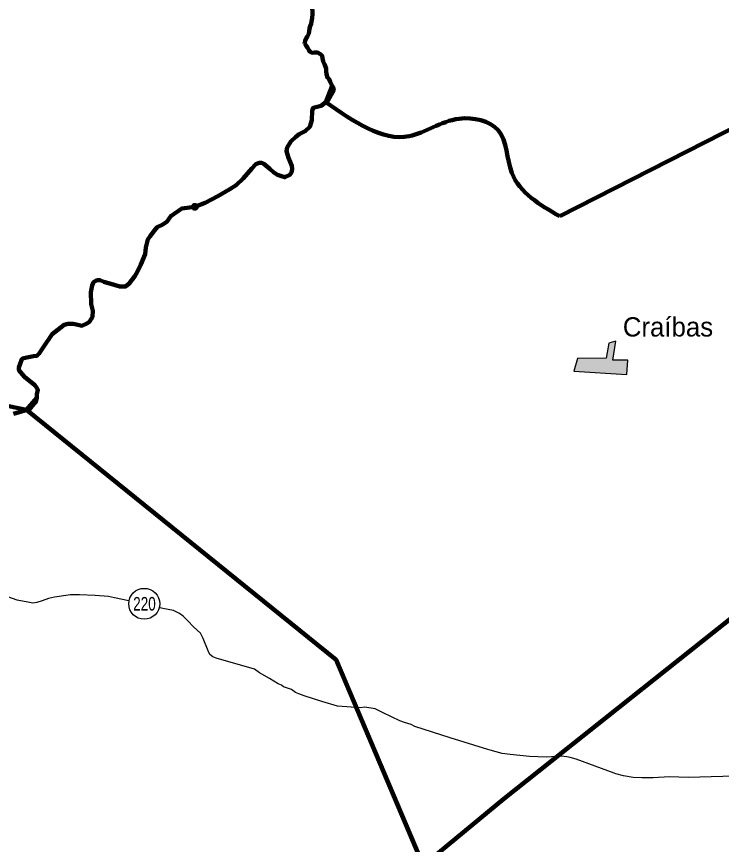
# Model space of a CAD drawing. Extents: x 553962 to 842807, y 8883888 to 9032388.
# Drawn here: x 729831 to 748109, y 8923744 to 8945215 of the extents above; entities that cross this region are included whole.
import ezdxf
from ezdxf.enums import TextEntityAlignment as Align

# ---------------------------------------------------------------- set-up
doc = ezdxf.new("R2010")
doc.units = 0
doc.header["$LTSCALE"] = 200
doc.header["$PDMODE"] = 32
doc.header["$PDSIZE"] = 100
for name, color, linetype, lineweight in [('12', 7, 'Continuous', 25), ('21', 7, 'Continuous', 25), ('24', 7, 'Continuous', 25), ('48', 7, 'Continuous', 25), ('53', 7, 'Continuous', 106), ('9', 7, 'Continuous', 90)]:
    doc.layers.add(name, color=color, linetype=linetype, lineweight=lineweight)
doc.layers.add('41', color=7, linetype='Continuous')

msp = doc.modelspace()

# ---------------------------------------------------------------- hatches: boundary and pattern name
at = {"layer": '21'}
msp.add_hatch(color=256, dxfattribs=at).paths.add_polyline_path([(745187, 8936748.8), (745117.1, 8936352.5), (744378.8, 8936344.3), (744279.6, 8936014.5), (745653.1, 8935932.8), (745681.3, 8936302.9), (745288.9, 8936302.6), (745373.5, 8936795.4)])

# ---------------------------------------------------------------- linework, layer by layer
at = {"layer": '12'}
msp.add_line((742048.5, 8926210.1), (741071.5, 8926510.4), dxfattribs=at)
for points in [[(730249.8, 8930002.8), (730122.6, 8930028.5), (729842.6, 8930080), (728682.6, 8930494.7)], [(732746.1, 8930058.5), (732369.6, 8930141.5), (732211.8, 8930172.4), (731870.6, 8930203.6), (731463.1, 8930219.6), (731228.7, 8930220), (730810.8, 8930159.7), (730662.9, 8930124.3), (730494.6, 8930063.5), (730356.9, 8930023), (730249.8, 8930002.8)], [(741071.5, 8926510.4), (740161.8, 8926805.8), (740060.1, 8926851.9), (739892.2, 8926903.1), (739765, 8926949.2), (739337.8, 8927153.8), (739129.4, 8927261.1), (738864.6, 8927302.4), (738747.4, 8927287.3), (738156.6, 8927334.2), (737744.4, 8927452.2), (737286.5, 8927600.7), (737149.1, 8927646.8), (737067.7, 8927687.7), (736955.9, 8927764.3), (736752.4, 8927830.9), (736696.5, 8927876.9), (736610.1, 8927912.7), (736386.4, 8928050.7), (736127.2, 8928198.9), (736000.1, 8928285.7), (735002.7, 8928577.9), (734921.3, 8928613.7), (734840, 8928669.9), (734799.6, 8928766.8), (734673.4, 8929087.9), (734602.6, 8929225.6), (734419.8, 8929388.9), (734272.7, 8929542), (734150.8, 8929664.5), (734054.3, 8929736), (733901.8, 8929807.6), (733626.9, 8929864.1), (733521.6, 8929887.4)], [(745369.8, 8925577.3), (745323, 8925594.1), (744341.2, 8925952.5), (744183.4, 8925998.7), (744096.9, 8926019.2), (743954.3, 8926029.7), (743572.1, 8926010), (743134, 8926021), (742629.9, 8926077.9), (742426.2, 8926098.7), (742115.8, 8926185.9), (742048.5, 8926210.1)], [(757301, 8923147.3), (755545.9, 8923812.8), (754604.6, 8924110), (753215.6, 8924601.6), (752676.4, 8924806.3), (751709.6, 8925123.9), (751043.2, 8925390), (750860, 8925426), (750676.7, 8925462), (750574.8, 8925472.4), (750269.3, 8925493.3), (750065.5, 8925498.8), (749607, 8925499.7), (749148.6, 8925510.7), (748771.6, 8925511.4), (748145, 8925507.4), (747248.3, 8925478.5), (746764.4, 8925494.7), (746336.4, 8925475.1), (746040.9, 8925475.7), (745816.8, 8925481.2), (745567.3, 8925527.5), (745369.8, 8925577.3)]]:
    msp.add_lwpolyline(points, dxfattribs=at)
at = {"layer": '21'}
msp.add_lwpolyline([(745187, 8936748.8), (745117.1, 8936352.5), (744378.8, 8936344.3), (744279.6, 8936014.5), (745653.1, 8935932.8), (745681.3, 8936302.9), (745288.9, 8936302.6), (745373.5, 8936795.4)], close=True, dxfattribs=at)
at = {"layer": '24', "lineweight": 53}
for points in [[(737354.5, 8945706.8), (737394.5, 8945630.5), (737439.8, 8945559), (737475, 8945507.8), (737499.8, 8945416), (737504.6, 8945365.1), (737504, 8945288.7), (737498.2, 8945176.7), (737482.3, 8945090.2), (737466.6, 8945029.2), (737445.8, 8944963.1), (737430.2, 8944902.1), (737414.4, 8944830.9), (737408.9, 8944774.9), (737372.8, 8944698.8), (737342, 8944653.1), (737311, 8944587.1), (737305.5, 8944531.1), (737295.3, 8944521), (737294.5, 8944512.4)], [(737294.5, 8944512.4), (737310.4, 8944496.3), (737340.7, 8944455.3), (737370.9, 8944409.3), (737411.1, 8944342.9), (737446.4, 8944296.8), (737492, 8944276.2), (737558.2, 8944280.9), (737634.4, 8944280.4), (737715.5, 8944239.2), (737755.9, 8944193.1), (737760.6, 8944132), (737785.4, 8944050.3), (737815.4, 8943978.8), (737855.4, 8943871.7), (737854.9, 8943800.4), (737869.6, 8943718.8), (737889.3, 8943632.1), (737934.8, 8943591.1), (737964.9, 8943524.7), (738014.8, 8943418.8), (738014.7, 8943418.2), (738014.8, 8943418.8)], [(738014.8, 8943418.8), (738029.4, 8943395.5), (738053.2, 8943344.5), (738056.5, 8943309.6), (737913.6, 8943047.9), (737725.2, 8942897.3), (737520.8, 8942846.1), (737498.9, 8942773.1), (737491.6, 8942531.9), (737433.2, 8942356.6), (737316.4, 8942239.7), (737155.8, 8942166.6), (737068.3, 8942093.6), (736944.2, 8941976.7), (736849.3, 8941823.2), (736827.4, 8941728.2), (736878.5, 8941552.9), (736966.1, 8941341), (736980.7, 8941253.3), (736958.8, 8941172.9), (736915, 8941107.2), (736790.9, 8941048.7), (736703.3, 8941077.9), (736593.9, 8941114.5), (736506.3, 8941172.9), (736396.8, 8941267.9), (736243.5, 8941392.1), (736192.4, 8941421.4), (736119.4, 8941421.4), (736031.9, 8941384.8), (735929.7, 8941275.2), (735710.7, 8941012.2), (735528.2, 8940844.2), (735360.4, 8940734.6), (735046.5, 8940559.2), (734718.1, 8940383.8), (734455.3, 8940281.6)], [(734455.3, 8940281.6), (734119.6, 8940237.7), (733827.7, 8940040.4), (733725.5, 8939887), (733608.7, 8939813.9), (733477.3, 8939755.5), (733397, 8939660.5), (733294.9, 8939521.7), (733236.5, 8939434), (733185.4, 8939229.4), (733163.5, 8939054.1), (733054, 8938783.7), (732966.4, 8938601.1), (732900.7, 8938484.2), (732754.8, 8938294.2), (732652.6, 8938213.8), (732506.6, 8938213.8), (732360.6, 8938257.7), (732097.9, 8938338), (732003, 8938374.6), (731915.4, 8938374.6), (731827.8, 8938330.7), (731791.3, 8938235.8), (731754.8, 8938067.7), (731769.4, 8937753.5), (731805.9, 8937585.5), (731798.6, 8937424.7), (731776.7, 8937380.9), (731711.1, 8937293.2), (731638.1, 8937242.1), (731521.3, 8937198.2), (731382.6, 8937227.4), (731295, 8937249.4), (731163.7, 8937242.1), (731068.8, 8937220.1), (730754.9, 8936979), (730506.8, 8936606.4), (730419.2, 8936474.9), (730360.8, 8936416.4), (730273.2, 8936409.1), (730098.1, 8936372.6), (729981.3, 8936343.4), (729966.7, 8936328.8), (729922.9, 8936211.9), (729893.7, 8936109.6), (729893.7, 8936043.8), (730039.7, 8935868.4), (730302.4, 8935656.6), (730346.2, 8935590.8), (730382.7, 8935532.3), (730360.8, 8935422.8), (730360.8, 8935364.3), (730331.6, 8935218.2), (730222.1, 8935094), (730163.7, 8935035.5), (729755, 8934911.3)]]:
    msp.add_lwpolyline(points, dxfattribs=at)
at = {"layer": '48'}
msp.add_circle((733140.5, 8929984.4), 401.3, dxfattribs=at)
at = {"layer": '53'}
for points in [[(737354.5, 8945706.8), (737394.5, 8945630.5), (737439.8, 8945559), (737475, 8945507.8), (737499.8, 8945416), (737504.6, 8945365.1), (737504, 8945288.7), (737498.2, 8945176.7), (737482.3, 8945090.2), (737466.6, 8945029.2), (737445.8, 8944963.1), (737430.2, 8944902.1), (737414.4, 8944830.9), (737408.9, 8944774.9), (737372.8, 8944698.8), (737342, 8944653.1), (737311, 8944587.1), (737305.5, 8944531.1), (737295.3, 8944521), (737294.5, 8944512.4)], [(737354.5, 8945706.8), (737394.5, 8945630.5), (737439.8, 8945559), (737475, 8945507.8), (737499.8, 8945416), (737504.6, 8945365.1), (737504, 8945288.7), (737498.2, 8945176.7), (737482.3, 8945090.2), (737466.6, 8945029.2), (737445.8, 8944963.1), (737430.2, 8944902.1), (737414.4, 8944830.9), (737408.9, 8944774.9), (737372.8, 8944698.8), (737342, 8944653.1), (737311, 8944587.1), (737305.5, 8944531.1), (737295.3, 8944521), (737294.5, 8944512.4)], [(737354.5, 8945706.8), (737394.5, 8945630.5), (737439.8, 8945559), (737475, 8945507.8), (737499.8, 8945416), (737504.6, 8945365.1), (737504, 8945288.7), (737498.2, 8945176.7), (737482.3, 8945090.2), (737466.6, 8945029.2), (737445.8, 8944963.1), (737430.2, 8944902.1), (737414.4, 8944830.9), (737408.9, 8944774.9), (737372.8, 8944698.8), (737342, 8944653.1), (737311, 8944587.1), (737305.5, 8944531.1), (737295.3, 8944521), (737294.5, 8944512.4)], [(737294.5, 8944512.4), (737310.4, 8944496.3), (737340.7, 8944455.3), (737370.9, 8944409.3), (737411.1, 8944342.9), (737446.4, 8944296.8), (737492, 8944276.2), (737558.2, 8944280.9), (737634.4, 8944280.4), (737715.5, 8944239.2), (737755.9, 8944193.1), (737760.6, 8944132), (737785.4, 8944050.3), (737815.4, 8943978.8), (737855.4, 8943871.7), (737854.9, 8943800.4), (737869.6, 8943718.8), (737889.3, 8943632.1), (737934.8, 8943591.1), (737964.9, 8943524.7), (738014.8, 8943418.8), (738014.7, 8943418.2), (738014.8, 8943418.8)], [(737294.5, 8944512.4), (737310.4, 8944496.3), (737340.7, 8944455.3), (737370.9, 8944409.3), (737411.1, 8944342.9), (737446.4, 8944296.8), (737492, 8944276.2), (737558.2, 8944280.9), (737634.4, 8944280.4), (737715.5, 8944239.2), (737755.9, 8944193.1), (737760.6, 8944132), (737785.4, 8944050.3), (737815.4, 8943978.8), (737855.4, 8943871.7), (737854.9, 8943800.4), (737869.6, 8943718.8), (737889.3, 8943632.1), (737934.8, 8943591.1), (737964.9, 8943524.7), (738014.8, 8943418.8), (738014.7, 8943418.2), (738014.8, 8943418.8)], [(737294.5, 8944512.4), (737310.4, 8944496.3), (737340.7, 8944455.3), (737370.9, 8944409.3), (737411.1, 8944342.9), (737446.4, 8944296.8), (737492, 8944276.2), (737558.2, 8944280.9), (737634.4, 8944280.4), (737715.5, 8944239.2), (737755.9, 8944193.1), (737760.6, 8944132), (737785.4, 8944050.3), (737815.4, 8943978.8), (737855.4, 8943871.7), (737854.9, 8943800.4), (737869.6, 8943718.8), (737889.3, 8943632.1), (737934.8, 8943591.1), (737964.9, 8943524.7), (738014.8, 8943418.8), (738014.7, 8943418.2), (738014.8, 8943418.8)], [(738014.8, 8943418.8), (738029.4, 8943395.5), (738053.2, 8943344.5), (738056.5, 8943309.6), (737913.6, 8943047.9), (737725.2, 8942897.3), (737520.8, 8942846.1), (737498.9, 8942773.1), (737491.6, 8942531.9), (737433.2, 8942356.6), (737316.4, 8942239.7), (737155.8, 8942166.6), (737068.3, 8942093.6), (736944.2, 8941976.7), (736849.3, 8941823.2), (736827.4, 8941728.2), (736878.5, 8941552.9), (736966.1, 8941341), (736980.7, 8941253.3), (736958.8, 8941172.9), (736915, 8941107.2), (736790.9, 8941048.7), (736703.3, 8941077.9), (736593.9, 8941114.5), (736506.3, 8941172.9), (736396.8, 8941267.9), (736243.5, 8941392.1), (736192.4, 8941421.4), (736119.4, 8941421.4), (736031.9, 8941384.8), (735929.7, 8941275.2), (735710.7, 8941012.2), (735528.2, 8940844.2), (735360.4, 8940734.6), (735046.5, 8940559.2), (734718.1, 8940383.8), (734455.3, 8940281.6)], [(738014.8, 8943418.8), (738029.4, 8943395.5), (738053.2, 8943344.5), (738056.5, 8943309.6), (737913.6, 8943047.9), (737725.2, 8942897.3), (737520.8, 8942846.1), (737498.9, 8942773.1), (737491.6, 8942531.9), (737433.2, 8942356.6), (737316.4, 8942239.7), (737155.8, 8942166.6), (737068.3, 8942093.6), (736944.2, 8941976.7), (736849.3, 8941823.2), (736827.4, 8941728.2), (736878.5, 8941552.9), (736966.1, 8941341), (736980.7, 8941253.3), (736958.8, 8941172.9), (736915, 8941107.2), (736790.9, 8941048.7), (736703.3, 8941077.9), (736593.9, 8941114.5), (736506.3, 8941172.9), (736396.8, 8941267.9), (736243.5, 8941392.1), (736192.4, 8941421.4), (736119.4, 8941421.4), (736031.9, 8941384.8), (735929.7, 8941275.2), (735710.7, 8941012.2), (735528.2, 8940844.2), (735360.4, 8940734.6), (735046.5, 8940559.2), (734718.1, 8940383.8), (734455.3, 8940281.6)], [(738014.8, 8943418.8), (738029.4, 8943395.5), (738053.2, 8943344.5), (738056.5, 8943309.6), (737913.6, 8943047.9), (737725.2, 8942897.3), (737520.8, 8942846.1), (737498.9, 8942773.1), (737491.6, 8942531.9), (737433.2, 8942356.6), (737316.4, 8942239.7), (737155.8, 8942166.6), (737068.3, 8942093.6), (736944.2, 8941976.7), (736849.3, 8941823.2), (736827.4, 8941728.2), (736878.5, 8941552.9), (736966.1, 8941341), (736980.7, 8941253.3), (736958.8, 8941172.9), (736915, 8941107.2), (736790.9, 8941048.7), (736703.3, 8941077.9), (736593.9, 8941114.5), (736506.3, 8941172.9), (736396.8, 8941267.9), (736243.5, 8941392.1), (736192.4, 8941421.4), (736119.4, 8941421.4), (736031.9, 8941384.8), (735929.7, 8941275.2), (735710.7, 8941012.2), (735528.2, 8940844.2), (735360.4, 8940734.6), (735046.5, 8940559.2), (734718.1, 8940383.8), (734455.3, 8940281.6)], [(734455.3, 8940281.6), (734119.6, 8940237.7), (733827.7, 8940040.4), (733725.5, 8939887), (733608.7, 8939813.9), (733477.3, 8939755.5), (733397, 8939660.5), (733294.9, 8939521.7), (733236.5, 8939434), (733185.4, 8939229.4), (733163.5, 8939054.1), (733054, 8938783.7), (732966.4, 8938601.1), (732900.7, 8938484.2), (732754.8, 8938294.2), (732652.6, 8938213.8), (732506.6, 8938213.8), (732360.6, 8938257.7), (732097.9, 8938338), (732003, 8938374.6), (731915.4, 8938374.6), (731827.8, 8938330.7), (731791.3, 8938235.8), (731754.8, 8938067.7), (731769.4, 8937753.5), (731805.9, 8937585.5), (731798.6, 8937424.7), (731776.7, 8937380.9), (731711.1, 8937293.2), (731638.1, 8937242.1), (731521.3, 8937198.2), (731382.6, 8937227.4), (731295, 8937249.4), (731163.7, 8937242.1), (731068.8, 8937220.1), (730754.9, 8936979), (730506.8, 8936606.4), (730419.2, 8936474.9), (730360.8, 8936416.4), (730273.2, 8936409.1), (730098.1, 8936372.6), (729981.3, 8936343.4), (729966.7, 8936328.8), (729922.9, 8936211.9), (729893.7, 8936109.6), (729893.7, 8936043.8), (730039.7, 8935868.4), (730302.4, 8935656.6), (730346.2, 8935590.8), (730382.7, 8935532.3), (730360.8, 8935422.8), (730360.8, 8935364.3), (730331.6, 8935218.2), (730222.1, 8935094), (730163.7, 8935035.5), (729755, 8934911.3)], [(734455.3, 8940281.6), (734119.6, 8940237.7), (733827.7, 8940040.4), (733725.5, 8939887), (733608.7, 8939813.9), (733477.3, 8939755.5), (733397, 8939660.5), (733294.9, 8939521.7), (733236.5, 8939434), (733185.4, 8939229.4), (733163.5, 8939054.1), (733054, 8938783.7), (732966.4, 8938601.1), (732900.7, 8938484.2), (732754.8, 8938294.2), (732652.6, 8938213.8), (732506.6, 8938213.8), (732360.6, 8938257.7), (732097.9, 8938338), (732003, 8938374.6), (731915.4, 8938374.6), (731827.8, 8938330.7), (731791.3, 8938235.8), (731754.8, 8938067.7), (731769.4, 8937753.5), (731805.9, 8937585.5), (731798.6, 8937424.7), (731776.7, 8937380.9), (731711.1, 8937293.2), (731638.1, 8937242.1), (731521.3, 8937198.2), (731382.6, 8937227.4), (731295, 8937249.4), (731163.7, 8937242.1), (731068.8, 8937220.1), (730754.9, 8936979), (730506.8, 8936606.4), (730419.2, 8936474.9), (730360.8, 8936416.4), (730273.2, 8936409.1), (730098.1, 8936372.6), (729981.3, 8936343.4), (729966.7, 8936328.8), (729922.9, 8936211.9), (729893.7, 8936109.6), (729893.7, 8936043.8), (730039.7, 8935868.4), (730302.4, 8935656.6), (730346.2, 8935590.8), (730382.7, 8935532.3), (730360.8, 8935422.8), (730360.8, 8935364.3), (730331.6, 8935218.2), (730222.1, 8935094), (730163.7, 8935035.5), (729755, 8934911.3)], [(734455.3, 8940281.6), (734119.6, 8940237.7), (733827.7, 8940040.4), (733725.5, 8939887), (733608.7, 8939813.9), (733477.3, 8939755.5), (733397, 8939660.5), (733294.9, 8939521.7), (733236.5, 8939434), (733185.4, 8939229.4), (733163.5, 8939054.1), (733054, 8938783.7), (732966.4, 8938601.1), (732900.7, 8938484.2), (732754.8, 8938294.2), (732652.6, 8938213.8), (732506.6, 8938213.8), (732360.6, 8938257.7), (732097.9, 8938338), (732003, 8938374.6), (731915.4, 8938374.6), (731827.8, 8938330.7), (731791.3, 8938235.8), (731754.8, 8938067.7), (731769.4, 8937753.5), (731805.9, 8937585.5), (731798.6, 8937424.7), (731776.7, 8937380.9), (731711.1, 8937293.2), (731638.1, 8937242.1), (731521.3, 8937198.2), (731382.6, 8937227.4), (731295, 8937249.4), (731163.7, 8937242.1), (731068.8, 8937220.1), (730754.9, 8936979), (730506.8, 8936606.4), (730419.2, 8936474.9), (730360.8, 8936416.4), (730273.2, 8936409.1), (730098.1, 8936372.6), (729981.3, 8936343.4), (729966.7, 8936328.8), (729922.9, 8936211.9), (729893.7, 8936109.6), (729893.7, 8936043.8), (730039.7, 8935868.4), (730302.4, 8935656.6), (730346.2, 8935590.8), (730382.7, 8935532.3), (730360.8, 8935422.8), (730360.8, 8935364.3), (730331.6, 8935218.2), (730222.1, 8935094), (730163.7, 8935035.5), (729755, 8934911.3)]]:
    msp.add_lwpolyline(points, dxfattribs=at)
at = {"layer": '9'}
for p, q in [((737849.4, 8942996.8), (738014.8, 8943418.8)), ((742465.8, 8924928.2), (760739.9, 8939450.1))]:
    msp.add_line(p, q, dxfattribs=at)
for points in [[(737354.5, 8945706.8), (737394.5, 8945630.5), (737439.8, 8945559), (737475, 8945507.8), (737499.8, 8945416), (737504.6, 8945365.1), (737504, 8945288.7), (737498.2, 8945176.7), (737482.3, 8945090.2), (737466.6, 8945029.2), (737445.8, 8944963.1), (737430.2, 8944902.1), (737414.4, 8944830.9), (737408.9, 8944774.9), (737372.8, 8944698.8), (737342, 8944653.1), (737311, 8944587.1), (737305.5, 8944531.1), (737295.3, 8944521), (737294.5, 8944512.4)], [(737294.5, 8944512.4), (737310.4, 8944496.3), (737340.7, 8944455.3), (737370.9, 8944409.3), (737411.1, 8944342.9), (737446.4, 8944296.8), (737492, 8944276.2), (737558.2, 8944280.9), (737634.4, 8944280.4), (737715.5, 8944239.2), (737755.9, 8944193.1), (737760.6, 8944132), (737785.4, 8944050.3), (737815.4, 8943978.8), (737855.4, 8943871.7), (737854.9, 8943800.4), (737869.6, 8943718.8), (737889.3, 8943632.1), (737934.8, 8943591.1), (737964.9, 8943524.7), (738014.8, 8943418.8), (738014.7, 8943418.2), (738014.8, 8943418.8)], [(760739.9, 8939450.1), (758705.7, 8940260.8), (758249.4, 8940131.7), (757970.6, 8940028.8), (750978.7, 8943631.9), (743914.7, 8940037.6)], [(760739.9, 8939450.1), (758705.7, 8940260.8), (758249.4, 8940131.7), (757970.6, 8940028.8), (750978.7, 8943631.9), (743914.7, 8940037.6)], [(738014.8, 8943418.8), (738029.4, 8943395.5), (738053.2, 8943344.5), (738056.5, 8943309.6), (737913.6, 8943047.9), (737725.2, 8942897.3), (737520.8, 8942846.1), (737498.9, 8942773.1), (737491.6, 8942531.9), (737433.2, 8942356.6), (737316.4, 8942239.7), (737155.8, 8942166.6), (737068.3, 8942093.6), (736944.2, 8941976.7), (736849.3, 8941823.2), (736827.4, 8941728.2), (736878.5, 8941552.9), (736966.1, 8941341), (736980.7, 8941253.3), (736958.8, 8941172.9), (736915, 8941107.2), (736790.9, 8941048.7), (736703.3, 8941077.9), (736593.9, 8941114.5), (736506.3, 8941172.9), (736396.8, 8941267.9), (736243.5, 8941392.1), (736192.4, 8941421.4), (736119.4, 8941421.4), (736031.9, 8941384.8), (735929.7, 8941275.2), (735710.7, 8941012.2), (735528.2, 8940844.2), (735360.4, 8940734.6), (735046.5, 8940559.2), (734718.1, 8940383.8), (734455.3, 8940281.6)], [(738014.8, 8943418.8), (738029.4, 8943395.5), (738053.2, 8943344.5), (738056.5, 8943309.6), (737913.6, 8943047.9), (737725.2, 8942897.3), (737520.8, 8942846.1), (737498.9, 8942773.1), (737491.6, 8942531.9), (737433.2, 8942356.6), (737316.4, 8942239.7), (737155.8, 8942166.6), (737068.3, 8942093.6), (736944.2, 8941976.7), (736849.3, 8941823.2), (736827.4, 8941728.2), (736878.5, 8941552.9), (736966.1, 8941341), (736980.7, 8941253.3), (736958.8, 8941172.9), (736915, 8941107.2), (736790.9, 8941048.7), (736703.3, 8941077.9), (736593.9, 8941114.5), (736506.3, 8941172.9), (736396.8, 8941267.9), (736243.5, 8941392.1), (736192.4, 8941421.4), (736119.4, 8941421.4), (736031.9, 8941384.8), (735929.7, 8941275.2), (735710.7, 8941012.2), (735528.2, 8940844.2), (735360.4, 8940734.6), (735046.5, 8940559.2), (734718.1, 8940383.8), (734455.3, 8940281.6)], [(737849.6, 8942996.8), (737725.2, 8942897.3), (737520.8, 8942846.1), (737498.9, 8942773.1), (737491.6, 8942531.9), (737433.2, 8942356.6), (737316.4, 8942239.7), (737155.8, 8942166.6), (737068.3, 8942093.6), (736944.2, 8941976.7), (736849.3, 8941823.2), (736827.4, 8941728.2), (736878.5, 8941552.9), (736966.1, 8941341), (736980.7, 8941253.3), (736958.8, 8941172.9), (736915, 8941107.2), (736790.9, 8941048.7), (736703.3, 8941077.9), (736593.9, 8941114.5), (736506.3, 8941172.9), (736396.8, 8941267.9), (736243.5, 8941392.1), (736192.4, 8941421.4), (736119.4, 8941421.4), (736031.9, 8941384.8), (735929.7, 8941275.2), (735710.7, 8941012.2), (735528.2, 8940844.2), (735360.4, 8940734.6), (735046.5, 8940559.2), (734718.1, 8940383.8), (734455.3, 8940281.6)], [(734455.3, 8940281.6), (734119.6, 8940237.7), (733827.7, 8940040.4), (733725.5, 8939887), (733608.7, 8939813.9), (733477.3, 8939755.5), (733397, 8939660.5), (733294.9, 8939521.7), (733236.5, 8939434), (733185.4, 8939229.4), (733163.5, 8939054.1), (733054, 8938783.7), (732966.4, 8938601.1), (732900.7, 8938484.2), (732754.8, 8938294.2), (732652.6, 8938213.8), (732506.6, 8938213.8), (732360.6, 8938257.7), (732097.9, 8938338), (732003, 8938374.6), (731915.4, 8938374.6), (731827.8, 8938330.7), (731791.3, 8938235.8), (731754.8, 8938067.7), (731769.4, 8937753.5), (731805.9, 8937585.5), (731798.6, 8937424.7), (731776.7, 8937380.9), (731711.1, 8937293.2), (731638.1, 8937242.1), (731521.3, 8937198.2), (731382.6, 8937227.4), (731295, 8937249.4), (731163.7, 8937242.1), (731068.8, 8937220.1), (730754.9, 8936979), (730506.8, 8936606.4), (730419.2, 8936474.9), (730360.8, 8936416.4), (730273.2, 8936409.1), (730098.1, 8936372.6), (729981.3, 8936343.4), (729966.7, 8936328.8), (729922.9, 8936211.9), (729893.7, 8936109.6), (729893.7, 8936043.8), (730039.7, 8935868.4), (730302.4, 8935656.6), (730346.2, 8935590.8), (730382.7, 8935532.3), (730360.8, 8935422.8), (730360.8, 8935364.3), (730331.6, 8935218.2), (730222.1, 8935094), (730163.7, 8935035.5), (729755, 8934911.3)], [(734455.3, 8940281.6), (734119.6, 8940237.7), (733827.7, 8940040.4), (733725.5, 8939887), (733608.7, 8939813.9), (733477.3, 8939755.5), (733397, 8939660.5), (733294.9, 8939521.7), (733236.5, 8939434), (733185.4, 8939229.4), (733163.5, 8939054.1), (733054, 8938783.7), (732966.4, 8938601.1), (732900.7, 8938484.2), (732754.8, 8938294.2), (732652.6, 8938213.8), (732506.6, 8938213.8), (732360.6, 8938257.7), (732097.9, 8938338), (732003, 8938374.6), (731915.4, 8938374.6), (731827.8, 8938330.7), (731791.3, 8938235.8), (731754.8, 8938067.7), (731769.4, 8937753.5), (731805.9, 8937585.5), (731798.6, 8937424.7), (731776.7, 8937380.9), (731711.1, 8937293.2), (731638.1, 8937242.1), (731521.3, 8937198.2), (731382.6, 8937227.4), (731295, 8937249.4), (731163.7, 8937242.1), (731068.8, 8937220.1), (730754.9, 8936979), (730506.8, 8936606.4), (730419.2, 8936474.9), (730360.8, 8936416.4), (730273.2, 8936409.1), (730098.1, 8936372.6), (729981.3, 8936343.4), (729966.7, 8936328.8), (729922.9, 8936211.9), (729893.7, 8936109.6), (729893.7, 8936043.8), (730039.7, 8935868.4), (730302.4, 8935656.6), (730346.2, 8935590.8), (730382.7, 8935532.3), (730360.8, 8935422.8), (730360.8, 8935364.3)], [(734455.3, 8940281.6), (734119.6, 8940237.7), (733827.7, 8940040.4), (733725.5, 8939887), (733608.7, 8939813.9), (733477.3, 8939755.5), (733397, 8939660.5), (733294.9, 8939521.7), (733236.5, 8939434), (733185.4, 8939229.4), (733163.5, 8939054.1), (733054, 8938783.7), (732966.4, 8938601.1), (732900.7, 8938484.2), (732754.8, 8938294.2), (732652.6, 8938213.8), (732506.6, 8938213.8), (732360.6, 8938257.7), (732097.9, 8938338), (732003, 8938374.6), (731915.4, 8938374.6), (731827.8, 8938330.7), (731791.3, 8938235.8), (731754.8, 8938067.7), (731769.4, 8937753.5), (731805.9, 8937585.5), (731798.6, 8937424.7), (731776.7, 8937380.9), (731711.1, 8937293.2), (731638.1, 8937242.1), (731521.3, 8937198.2), (731382.6, 8937227.4), (731295, 8937249.4), (731163.7, 8937242.1), (731068.8, 8937220.1), (730754.9, 8936979), (730506.8, 8936606.4), (730419.2, 8936474.9), (730360.8, 8936416.4)], [(760739.9, 8939450.1), (742465.8, 8924928.2), (740378.1, 8923196.1), (741055, 8921600.7)], [(696242, 8937672.8), (702061.8, 8937200.5), (702208.9, 8933124.7), (710319.1, 8936704.6), (716154, 8938115.2), (724825.2, 8936103.1), (730092.7, 8935013.9)], [(730098.1, 8936372.6), (729981.3, 8936343.4), (729966.7, 8936328.8), (729922.9, 8936211.9), (729893.7, 8936109.6)], [(730360.8, 8936416.4), (730273.2, 8936409.1), (730098.1, 8936372.6)], [(729893.7, 8936109.6), (729893.7, 8936043.8), (730039.7, 8935868.4), (730302.4, 8935656.6), (730346.2, 8935590.8), (730382.7, 8935532.3), (730360.8, 8935422.8), (730360.8, 8935364.3), (730331.6, 8935218.2), (730222.1, 8935094), (730163.7, 8935035.5), (730092.7, 8935013.9), (738115.9, 8928527.7), (740378.1, 8923196.1), (742465.8, 8924928.2)], [(730360.8, 8935364.3), (730353.8, 8935329.2), (730092.7, 8935013.9), (738115.9, 8928527.7), (741055, 8921600.7)]]:
    msp.add_lwpolyline(points, dxfattribs=at)
msp.add_lwpolyline([(730092.7, 8935013.9), (730163.7, 8935035.5), (730222.1, 8935094), (730331.6, 8935218.2), (730353.8, 8935329.2)], close=True, dxfattribs=at)
for points in [[(743914.7, 8940037.6), (742675.2, 8941159), (742317.7, 8942267.2), (741308, 8942564.7), (740014, 8942114.2), (737849.4, 8942996.8)], [(743914.7, 8940037.6), (742675.2, 8941159), (742317.7, 8942267.2), (741308, 8942564.7), (740014, 8942114.2), (737849.6, 8942996.8)]]:
    msp.add_spline(points, degree=3, dxfattribs=at)
msp.add_point((734455.3, 8940281.6), dxfattribs=at)

# ---------------------------------------------------------------- texts
at = {"layer": '41'}
msp.add_text('Craíbas', height=500, dxfattribs=at).set_placement((745551.3, 8936916.9))
at = {"layer": '48', "width": 0.75}
msp.add_text('220', height=350, dxfattribs=at).set_placement((733147.1, 8929811.1), align=Align.CENTER)

doc.saveas('drawing.dxf')
